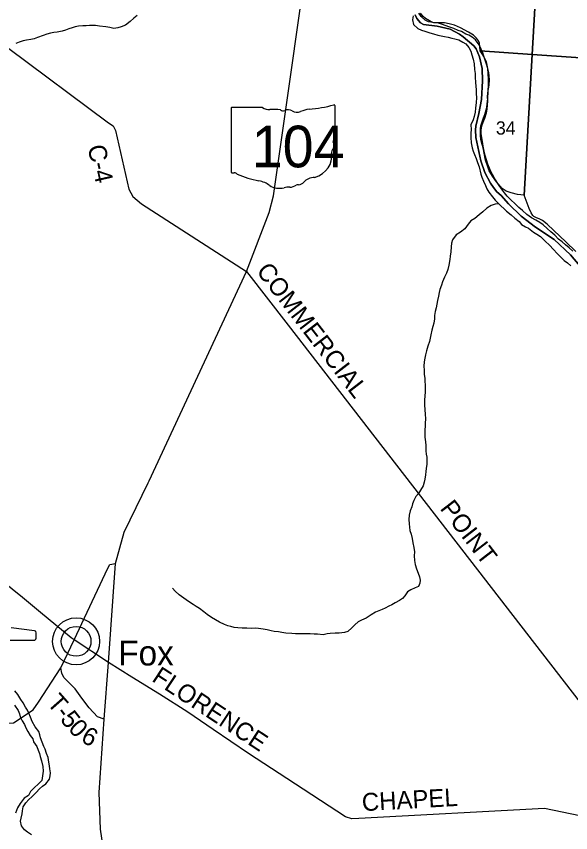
# Model space of a CAD drawing. Extents: x 1643459 to 2064572, y 425441 to 780708.
# Drawn here: x 1823182 to 1832459, y 595739 to 609399 of the extents above; entities that cross this region are included whole.
import ezdxf

# ---------------------------------------------------------------- set-up
doc = ezdxf.new("R2010")
doc.units = 0
for name, color, linetype in [('_CIVIL_CONSTRUCTION', 7, 'Continuous'), ('GE_P_Alignment_100_Curve_Data', 7, 'Continuous'), ('GM_X_Adjacent_County', 7, 'Continuous'), ('GM_X_City_Street', 7, 'Continuous'), ('GM_X_Major_River', 7, 'Continuous'), ('GM_X_Major_River_Text', 7, 'Continuous'), ('GM_X_Minor_Lake', 7, 'Continuous'), ('GM_X_Rail_Line', 7, 'Continuous'), ('GM_X_Section_Text', 7, 'Continuous'), ('GM_X_State_Route', 7, 'Continuous'), ('GM_X_Township_ROW', 7, 'Continuous'), ('GM_X_Unincorporated_Text', 7, 'Continuous'), ('GM_X_US_Route', 7, 'Continuous'), ('PM_P_Cells', 7, 'Continuous'), ('RD_X_Text', 7, 'Continuous'), ('ST_Details', 7, 'Continuous')]:
    doc.layers.add(name, color=color, linetype=linetype)

msp = doc.modelspace()

# ---------------------------------------------------------------- linework, layer by layer
at = {"layer": '_CIVIL_CONSTRUCTION'}
msp.add_lwpolyline([(1823079, 598960), (1823492, 598963), (1823508, 598975), (1823514, 598994), (1823514, 599085), (1823509, 599103), (1823503, 599110), (1823485, 599118), (1823094, 599168)], dxfattribs=at)
at = {"layer": 'GE_P_Alignment_100_Curve_Data'}
for radius in [393, 249]:
    msp.add_circle((1824182, 598941), radius, dxfattribs=at)
at = {"layer": 'GM_X_City_Street'}
for points in [[(1829857, 609424), (1829887, 609362), (1829945, 609289), (1829997, 609265), (1830222, 609234), (1830442, 609183), (1830600, 609102), (1830662, 609057), (1830840, 608906), (1830880, 608854), (1830936, 608719), (1830979, 608524), (1830984, 608319), (1830966, 608010), (1830923, 607776), (1830872, 607563), (1830866, 607499), (1830871, 607371), (1830954, 606979), (1831023, 606788), (1831119, 606607), (1831165, 606536), (1831226, 606462), (1831294, 606401), (1831416, 606264), (1831628, 606055), (1831870, 605871), (1832184, 605667), (1832458, 605407), (1832613, 605226)], [(1832613, 605226), (1832458, 605407), (1832184, 605667), (1831870, 605871), (1831628, 606055), (1831416, 606264), (1831294, 606401), (1831226, 606462), (1831165, 606536), (1831119, 606607), (1831023, 606788), (1830954, 606979), (1830871, 607371), (1830866, 607499), (1830872, 607563), (1830923, 607776), (1830966, 608010), (1830984, 608319), (1830979, 608524), (1830936, 608719), (1830880, 608854), (1830840, 608906), (1830662, 609057), (1830600, 609102), (1830442, 609183), (1830222, 609234), (1829997, 609265), (1829945, 609289), (1829887, 609362), (1829857, 609424)]]:
    msp.add_lwpolyline(points, dxfattribs=at)
at = {"layer": 'GM_X_Major_River_Text'}
for points in [[(1824649, 597640), (1824540, 597676), (1824403, 597829), (1824280, 597989), (1824166, 598144), (1824043, 598267), (1823977, 598334), (1823941, 598409), (1823928, 598496), (1824150, 598968), (1824715, 600166), (1824749, 600228), (1824843, 600246)], [(1816616, 595954), (1819349, 596979), (1819499, 597024), (1821586, 597568), (1821752, 597595), (1823012, 597569), (1823132, 597576), (1823465, 597795), (1823555, 597925), (1823928, 598496)]]:
    msp.add_lwpolyline(points, dxfattribs=at)
at = {"layer": 'GM_X_Minor_Lake'}
for points in [[(1823035, 608879), (1824726, 607618), (1824802, 607566), (1824841, 607488), (1825067, 606505), (1825131, 606382), (1825274, 606259), (1827033, 605132)], [(1827033, 605132), (1827729, 604232), (1833934, 596214), (1834549, 595618)], [(1824150, 598968), (1824098, 599002), (1823585, 599424), (1823287, 599672), (1821811, 600857)], [(1824724, 598588), (1824150, 598968)], [(1834549, 595618), (1832020, 596144), (1828915, 595974), (1828795, 595972), (1828691, 596005), (1827711, 596647), (1827066, 597064), (1826478, 597464), (1826051, 597755), (1825576, 598057), (1825113, 598342), (1824724, 598588)]]:
    msp.add_lwpolyline(points, dxfattribs=at)
at = {"layer": 'GM_X_Rail_Line'}
msp.add_line((1824182, 598941), (1824182, 598941), dxfattribs=at)
at = {"layer": 'GM_X_State_Route'}
for points in [[(1832124, 614096), (1831814, 608761), (1830947, 608822), (1830937, 608896), (1830935, 608948), (1830919, 608990), (1830884, 609034), (1830834, 609082), (1830748, 609133), (1830618, 609205), (1830515, 609254), (1830425, 609276), (1830347, 609288), (1830293, 609290), (1830167, 609293), (1830123, 609306), (1830095, 609322), (1830029, 609364), (1829989, 609396), (1829948, 609450)], [(1832548, 605466), (1832377, 605625), (1832178, 605814), (1832063, 605924), (1831985, 605985), (1831931, 606011), (1831885, 606029), (1831843, 606049), (1831825, 606067), (1831796, 606111), (1831764, 606184), (1831679, 606408), (1831814, 608761), (1837195, 608395)]]:
    msp.add_lwpolyline(points, dxfattribs=at)
for points in [[(1832124, 614096), (1837502, 613740), (1837195, 608395), (1831814, 608761)], [(1831814, 608761), (1831679, 606408), (1831571, 606418), (1831465, 606445), (1831381, 606473), (1831314, 606520), (1831220, 606632), (1831149, 606725), (1831097, 606813), (1831071, 606879), (1831036, 606995), (1830997, 607197), (1830977, 607255), (1830957, 607339), (1830948, 607408), (1830948, 607466), (1830950, 607514), (1830957, 607569), (1830999, 607703), (1831024, 607759), (1831046, 607835), (1831058, 607877), (1831062, 607933), (1831071, 608025), (1831082, 608261), (1831082, 608347), (1831079, 608445), (1831075, 608521), (1831063, 608583), (1831048, 608637), (1831008, 608729), (1830976, 608773), (1830947, 608822)]]:
    msp.add_lwpolyline(points, close=True, dxfattribs=at)
at = {"layer": 'GM_X_Unincorporated_Text'}
for points in [[(1829823, 609409), (1829812, 609341), (1829828, 609263), (1829900, 609196), (1829964, 609168), (1830016, 609150), (1830100, 609123), (1830162, 609105), (1830235, 609084), (1830345, 609060), (1830411, 609048), (1830469, 609035), (1830521, 609023), (1830585, 609007), (1830657, 608966), (1830707, 608938), (1830755, 608876), (1830787, 608815), (1830807, 608753), (1830829, 608685), (1830842, 608602), (1830852, 608512), (1830858, 608444), (1830863, 608377), (1830869, 608295), (1830873, 608225), (1830875, 608173), (1830878, 608108), (1830882, 608038), (1830880, 607958), (1830869, 607860), (1830861, 607793), (1830842, 607725), (1830828, 607669), (1830790, 607581), (1830791, 607505), (1830787, 607446), (1830789, 607370), (1830796, 607282), (1830810, 607199), (1830828, 607141), (1830850, 607085), (1830877, 607023), (1830901, 606954), (1830925, 606880), (1830957, 606759), (1830972, 606707), (1830998, 606639), (1831032, 606566), (1831058, 606512), (1831092, 606458), (1831151, 606377), (1831195, 606325), (1831251, 606266), (1831387, 606137), (1831463, 606075), (1831527, 606022), (1831597, 605964), (1831635, 605914), (1831703, 605877), (1831755, 605853), (1831835, 605790), (1831893, 605756), (1831953, 605713), (1832025, 605643), (1832109, 605564), (1832167, 605502), (1832239, 605423), (1832293, 605371), (1832351, 605316), (1832407, 605274)], [(1831073, 608525), (1831051, 608597), (1831027, 608666), (1831007, 608730), (1830988, 608790), (1830960, 608849), (1830926, 608921), (1830868, 609004), (1830810, 609050), (1830754, 609082), (1830704, 609099), (1830634, 609143), (1830576, 609161), (1830502, 609194), (1830422, 609222), (1830316, 609261), (1830266, 609279), (1830211, 609289), (1830153, 609294), (1830081, 609308), (1830025, 609334), (1829955, 609395), (1829917, 609455)], [(1832496, 605472), (1832432, 605527), (1832374, 605573), (1832314, 605624), (1832258, 605672), (1832194, 605735), (1832128, 605793), (1832064, 605851), (1831998, 605912), (1831944, 605952), (1831878, 605989), (1831804, 606029), (1831726, 606082), (1831652, 606150), (1831594, 606201), (1831530, 606261), (1831456, 606330), (1831394, 606390), (1831350, 606447), (1831303, 606515), (1831265, 606569), (1831189, 606682), (1831149, 606752), (1831125, 606803), (1831101, 606859), (1831074, 606927), (1831026, 607072), (1831012, 607144), (1830995, 607229), (1830983, 607303), (1830975, 607365), (1830962, 607440), (1830960, 607492), (1830974, 607568), (1830997, 607630), (1831025, 607696), (1831051, 607786), (1831062, 607845), (1831068, 607913), (1831070, 607987), (1831069, 608053), (1831073, 608120), (1831083, 608188), (1831094, 608250), (1831100, 608340), (1831094, 608398), (1831089, 608459), (1831073, 608525)], [(1832407, 605274), (1832463, 605222)], [(1823676, 596556), (1823735, 596632), (1823748, 596688), (1823753, 596738), (1823744, 596806), (1823734, 596856), (1823723, 596917), (1823712, 596995), (1823689, 597065), (1823666, 597134), (1823642, 597184), (1823613, 597253), (1823584, 597329), (1823577, 597379), (1823558, 597434), (1823496, 597513), (1823447, 597598), (1823416, 597672), (1823393, 597737), (1823368, 597789), (1823336, 597839), (1823297, 597912), (1823258, 597969), (1823205, 598054), (1823156, 598112)], [(1823151, 597872), (1823210, 597781), (1823233, 597728), (1823248, 597678), (1823281, 597612), (1823319, 597547), (1823342, 597495), (1823373, 597434), (1823412, 597363), (1823456, 597309), (1823471, 597258), (1823522, 597180), (1823547, 597121), (1823567, 597065), (1823580, 597013), (1823603, 596944), (1823626, 596846), (1823629, 596771), (1823620, 596689), (1823611, 596611), (1823550, 596554), (1823479, 596491), (1823416, 596427), (1823386, 596359), (1823313, 596316), (1823248, 596229), (1823203, 596157), (1823168, 596065)], [(1823433, 595701), (1823370, 595750), (1823316, 595787), (1823269, 595856), (1823254, 595932), (1823261, 595982), (1823277, 596052), (1823284, 596102), (1823297, 596172), (1823340, 596236), (1823389, 596293), (1823441, 596337), (1823516, 596412), (1823571, 596475), (1823622, 596519), (1823676, 596556)]]:
    msp.add_lwpolyline(points, dxfattribs=at)
at = {"layer": 'GM_X_US_Route'}
for points in [[(1825205, 609411), (1825148, 609370), (1825086, 609315), (1825007, 609253), (1824936, 609222), (1824882, 609207), (1824816, 609196), (1824744, 609213), (1824678, 609223), (1824576, 609237), (1824506, 609244), (1824456, 609246), (1824406, 609245), (1824348, 609243), (1824294, 609242), (1824224, 609233), (1824167, 609222), (1824115, 609208), (1824063, 609191), (1824006, 609170), (1823948, 609150), (1823864, 609135), (1823810, 609126), (1823753, 609115), (1823691, 609099), (1823629, 609078), (1823536, 609045), (1823480, 609024), (1823426, 609012), (1823354, 608999), (1823295, 608990), (1823229, 608969), (1823175, 608947)], [(1831253, 606262), (1831197, 606255), (1831131, 606235), (1831058, 606189), (1830990, 606127), (1830929, 606077), (1830857, 606019), (1830790, 605977), (1830746, 605923), (1830688, 605841), (1830617, 605789), (1830543, 605744), (1830480, 605662), (1830462, 605601), (1830457, 605541), (1830455, 605461), (1830445, 605385), (1830436, 605329), (1830418, 605236), (1830404, 605164), (1830383, 605104), (1830347, 605032), (1830314, 604958), (1830296, 604900), (1830272, 604826), (1830261, 604776), (1830245, 604719), (1830233, 604643), (1830220, 604581), (1830206, 604519), (1830192, 604461), (1830181, 604393), (1830179, 604338), (1830171, 604266), (1830153, 604208), (1830136, 604150), (1830120, 604070), (1830105, 604014), (1830095, 603957), (1830067, 603879), (1830046, 603801), (1830028, 603735), (1830016, 603681), (1830005, 603619), (1830001, 603546), (1830005, 603478), (1830008, 603408), (1830016, 603344), (1830016, 603292), (1830022, 603227), (1830023, 603167), (1830023, 603109), (1830021, 603049), (1830015, 602978), (1830014, 602904), (1830020, 602810), (1830026, 602748), (1830027, 602661), (1830025, 602595), (1830025, 602539), (1830018, 602481), (1830016, 602423), (1830018, 602356), (1830030, 602280), (1830033, 602220), (1830037, 602129), (1830041, 602075), (1830050, 602021), (1830054, 601965), (1830050, 601903), (1830042, 601834), (1830037, 601784), (1830031, 601726), (1830021, 601656), (1830008, 601602), (1829990, 601544), (1829948, 601468), (1829913, 601416), (1829867, 601362), (1829834, 601296), (1829814, 601243), (1829798, 601193), (1829774, 601127), (1829757, 601053), (1829753, 600981), (1829757, 600909), (1829764, 600852), (1829770, 600794), (1829792, 600732), (1829806, 600659), (1829817, 600591), (1829833, 600509), (1829843, 600441), (1829842, 600372), (1829844, 600296), (1829854, 600226), (1829878, 600155), (1829905, 600079), (1829927, 600019), (1829941, 599967), (1829935, 599916)], [(1827691, 599080), (1827623, 599091), (1827571, 599098), (1827499, 599105), (1827445, 599116), (1827378, 599134), (1827312, 599147), (1827234, 599156), (1827184, 599159), (1827110, 599156), (1827042, 599159), (1826964, 599162), (1826891, 599167), (1826828, 599175), (1826772, 599188), (1826720, 599203), (1826666, 599221), (1826584, 599261), (1826513, 599300), (1826449, 599338), (1826378, 599389), (1826320, 599434), (1826245, 599489), (1826193, 599524), (1826140, 599559), (1826064, 599608), (1825987, 599661), (1825907, 599720), (1825838, 599779), (1825795, 599830)], [(1829935, 599916), (1829912, 599858), (1829856, 599834), (1829784, 599801), (1829731, 599771), (1829681, 599705), (1829645, 599655), (1829594, 599623), (1829520, 599583), (1829468, 599551), (1829415, 599527), (1829357, 599497), (1829305, 599476), (1829248, 599452), (1829194, 599430), (1829118, 599382), (1829037, 599328), (1828959, 599296), (1828904, 599265), (1828846, 599215), (1828796, 599165), (1828727, 599105), (1828675, 599087), (1828587, 599075), (1828520, 599076), (1828436, 599072), (1828384, 599066), (1828318, 599052), (1828221, 599059), (1828165, 599063), (1828099, 599065), (1828033, 599064), (1827981, 599066), (1827916, 599064), (1827854, 599068), (1827794, 599071), (1827691, 599080)]]:
    msp.add_lwpolyline(points, dxfattribs=at)
at = {"layer": 'RD_X_Text'}
for points in [[(1825400, 601617), (1825404, 601625), (1827033, 605132), (1827414, 606117), (1827484, 606397), (1828189, 611328), (1828193, 611492), (1826744, 613668)], [(1825047, 592777), (1825040, 592821), (1824933, 593503), (1824592, 595796), (1824567, 596411), (1824649, 597640), (1824724, 598588), (1824843, 600246), (1824987, 600768), (1825388, 601592), (1825400, 601617)]]:
    msp.add_lwpolyline(points, dxfattribs=at)
at = {"layer": 'ST_Details'}
for p, q in [((1827301, 607874), (1826792, 607874)), ((1828515, 607347), (1828515, 607900)), ((1826775, 607856), (1826775, 606799)), ((1828515, 607347), (1828515, 607347))]:
    msp.add_line(p, q, dxfattribs=at)
for centre, major_axis, start_param, end_param in [((1826795, 607858), (20.2, 0), 1.712693, 3.28349), ((1827423, 607996), (196, 0), 4.042523, 4.731795), ((1827895, 609314), (1845, 0), 4.814394, 5.042369), ((1828496, 607902), (19.4, 0), 6.141152, 7.989035), ((1827488, 607281), (702, 0), 1.404758, 1.657858), ((1827647, 607863), (56.4, 0), 3.836095, 5.185415), ((1827730, 607741), (117, 0), 0.950623, 2.079405), ((1827881, 607909), (141, 0), 4.081561, 5.145723), ((1828130, 607551), (371, 0), 1.699011, 2.107814), ((1828510, 607307), (30, 0), 1.883978, 3.671073), ((1828494, 607345), (20.7, 0), 5.05454, 6.418171), ((1828320, 607237), (180, 0), 5.934695, 6.695948), ((1827998, 607046), (462, 0), 5.101752, 6.440018), ((1828584, 607116), (131, 0), 2.387724, 3.262537), ((1826795, 606797), (20.3, 0), 3.00124, 4.508301), ((1826798, 606905), (155, 0), 4.665946, 4.897461), ((1826830, 606738), (56, 0), 0.519207, 1.627899), ((1827536, 607687), (1333, 0), 4.195997, 4.488961), ((1827139, 606324), (417, 0), 0.823519, 1.323587), ((1828193, 606502), (253, 0), 1.647645, 2.488434), ((1827590, 606733), (265, 0), 4.026481, 4.996735), ((1827743, 606367), (217, 0), 1.495662, 1.94098), ((1827762, 606654), (141, 0), 4.691044, 5.507374), ((1827890, 606551), (39.7, 0), 1.147584, 2.315152), ((1827873, 606697), (149, 0), 4.937069, 5.64225)]:
    msp.add_ellipse(centre, major_axis=major_axis, ratio=0.8, start_param=start_param, end_param=end_param, dxfattribs=at)

# ---------------------------------------------------------------- texts
at = {"layer": 'GM_X_Adjacent_County'}
msp.add_text('34', height=221, rotation=0, dxfattribs=at).set_placement((1831208, 607421))
at = {"layer": 'GM_X_Major_River'}
for s, rotation, p in [('T', 311.5286, (1823681, 597900)), ('-', 306.9422, (1823826, 597737)), ('5', 308.1105, (1823903, 597634)), ('0', 313.4371, (1824036, 597467)), ('6', 331.6129, (1824244, 597271))]:
    msp.add_text(s, height=300, rotation=rotation, dxfattribs=at).set_placement(p)
at = {"layer": 'GM_X_Section_Text'}
for s, rotation, p in [('C-4', 282.9258, (1824371, 607216)), ('COMMERCIAL', 307.6978, (1827186, 605134)), ('POINT', 307.6785, (1830261, 601161)), ('FLORENCE', 326.6778, (1825433, 598285)), ('CHAPEL', 3.1801, (1828973, 596098))]:
    msp.add_text(s, height=300, rotation=rotation, dxfattribs=at).set_placement(p)
at = {"layer": 'GM_X_Township_ROW'}
msp.add_text('Fox', height=417, rotation=0, dxfattribs=at).set_placement((1824887, 598537))
at = {"layer": 'PM_P_Cells'}
for s in ['s', 'r']:
    msp.add_text(s, height=1, dxfattribs=at).set_placement((1827625, 607257))
msp.add_text('104', height=1, rotation=0, dxfattribs=at).set_placement((1827272, 607184))
at = {"layer": 'ST_Details'}
msp.add_text('104', height=696.1, dxfattribs=at).set_placement((1827121, 606873))

doc.saveas('drawing.dxf')
